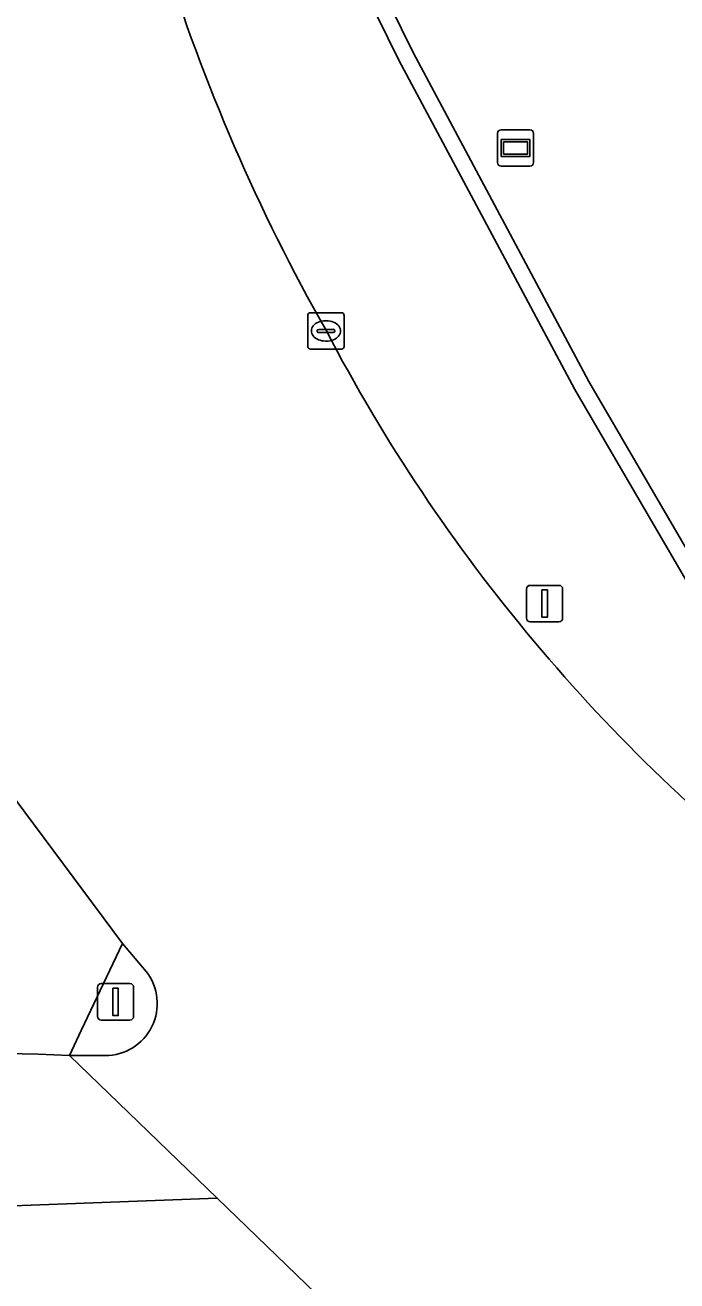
# Model space of a CAD drawing. Extents: x 161477 to 163040, y 383680 to 384871.
# Drawn here: x 162828.52 to 162846.42, y 384182.28 to 384216.77 of the extents above; entities that cross this region are included whole.
import ezdxf

# ---------------------------------------------------------------- set-up
doc = ezdxf.new("R2010")
doc.units = 0
for name, color, linetype in [('IMGEO_Berm_groen', 7, 'Continuous'), ('IMGEO_Berm_open', 7, 'Continuous'), ('IMGEO_Groenvoorziening', 7, 'Continuous'), ('IMGEO_Kolk', 7, 'Continuous'), ('IMGEO_Muur', 7, 'Continuous'), ('IMGEO_Rijbaan_lokaal_gesloten', 7, 'Continuous'), ('IMGEO_Rijbaan_regionaal_gesloten', 7, 'Continuous'), ('IMGEO_Verkeerseiland_open', 7, 'Continuous'), ('IMGEO_Verkeersregelinstallatiepaal', 7, 'Continuous'), ('IMGEO_Wegwijzer', 7, 'Continuous')]:
    doc.layers.add(name, color=color, linetype=linetype)

msp = doc.modelspace()

# ---------------------------------------------------------------- linework, layer by layer
at = {"layer": 'IMGEO_Berm_groen'}
msp.add_lwpolyline([(162829.741, 384188.466), (162830.066, 384189.152), (162831.198, 384191.544), (162828.226, 384195.547)], dxfattribs=at)
msp.add_arc((162826.44, 384112.876), 75.662, 87.49963, 97.96563, dxfattribs=at)
at = {"layer": 'IMGEO_Berm_open'}
for points in [[(162838.782, 384215.812), (162834.262, 384225.001), (162832.375, 384230.194), (162830.12, 384230.034), (162830.132, 384229.79)], [(162849.902, 384192.723), (162853.277, 384190.121), (162854.188, 384191.397), (162852.049, 384193.576), (162850.284, 384195.721), (162848.712, 384198.018), (162843.611, 384206.766), (162838.782, 384215.812)]]:
    msp.add_lwpolyline(points, dxfattribs=at)
for centre, radius, start, end in [((162882.705, 384234.397), 52.775, 185.0079, 209.5254), ((162878.979, 384230.396), 47.589, 207.5446, 232.338)]:
    msp.add_arc(centre, radius, start, end, dxfattribs=at)
at = {"layer": 'IMGEO_Groenvoorziening'}
msp.add_lwpolyline([(162832.896, 384229.924), (162834.663, 384225.185), (162839.172, 384216.017), (162843.998, 384206.978), (162849.089, 384198.246), (162850.636, 384195.986), (162852.377, 384193.871), (162854.035, 384192.137), (162856.104, 384190.401), (162856.341, 384190.248), (162861.144, 384202.523)], dxfattribs=at)
at = {"layer": 'IMGEO_Kolk'}
for p, q in [((162836.282, 384207.945), (162836.282, 384208.797)), ((162836.357, 384208.871), (162837.209, 384208.871)), ((162836.77, 384208.651), (162836.795, 384208.651)), ((162837.283, 384208.797), (162837.283, 384207.945)), ((162836.541, 384208.365), (162836.541, 384208.377)), ((162836.979, 384208.328), (162836.581, 384208.328)), ((162836.584, 384208.414), (162836.982, 384208.414)), ((162837.025, 384208.377), (162837.025, 384208.365)), ((162837.209, 384207.871), (162836.357, 384207.871)), ((162836.793, 384208.091), (162836.768, 384208.091))]:
    msp.add_line(p, q, dxfattribs=at)
for points in [[(162836.282, 384207.945), (162836.282, 384208.797)], [(162836.357, 384208.871), (162837.209, 384208.871)], [(162837.283, 384208.797), (162837.283, 384207.945)], [(162837.209, 384207.871), (162836.357, 384207.871)]]:
    msp.add_lwpolyline(points, dxfattribs=at)
for centre, radius, start, end in [((162836.359, 384208.795), 0.0765, 91.552, 178.448), ((162836.359, 384208.795), 0.0765, 91.552, 178.448), ((162837.207, 384208.795), 0.0765, 1.552, 88.448), ((162837.207, 384208.795), 0.0765, 1.552, 88.448), ((162836.581, 384208.374), 0.0403, 85.8775, 175.7526), ((162836.578, 384208.364), 0.0366, 178.938, 274.7102), ((162836.982, 384208.371), 0.043, 264.8664, 352.4533), ((162836.986, 384208.376), 0.0386, 1.7309, 96.639), ((162836.359, 384207.947), 0.0765, 181.552, 268.448), ((162836.359, 384207.947), 0.0765, 181.552, 268.448), ((162837.207, 384207.947), 0.0765, 271.552, 358.448), ((162837.207, 384207.947), 0.0765, 271.552, 358.448)]:
    msp.add_arc(centre, radius, start, end, dxfattribs=at)
for centre, major_axis, ratio, start_param, end_param in [((162836.769, 384208.371), (-0.387, 0.002), 0.722429, 4.712389, 7.853982), ((162836.794, 384208.371), (-0.39, 0.002), 0.717154, 1.570796, 4.712389)]:
    msp.add_ellipse(centre, major_axis=major_axis, ratio=ratio, start_param=start_param, end_param=end_param, dxfattribs=at)
at = {"layer": 'IMGEO_Muur'}
for points in [[(162832.375, 384230.194), (162834.262, 384225.001), (162838.782, 384215.812), (162843.611, 384206.766), (162848.712, 384198.018), (162850.284, 384195.721), (162852.049, 384193.576), (162854.188, 384191.397), (162855.839, 384190.049), (162858.095, 384188.596), (162860.852, 384187.373), (162861.422, 384187.183), (162864.936, 384186.244), (162866.956, 384185.718), (162873.333, 384185.888), (162878.492, 384187.139), (162881.892, 384188.674), (162889.662, 384192.97)], [(162885.919, 384191.336), (162881.653, 384189.045), (162878.362, 384187.56), (162873.278, 384186.324), (162866.957, 384186.159), (162865.32, 384186.597), (162865.103, 384186.655), (162864.716, 384186.759), (162861.586, 384187.596), (162861.008, 384187.786), (162858.428, 384188.937), (162858.246, 384189.018), (162856.341, 384190.248), (162856.104, 384190.401), (162854.035, 384192.137), (162852.377, 384193.871), (162850.636, 384195.986), (162849.089, 384198.246), (162843.998, 384206.978), (162839.172, 384216.017), (162834.663, 384225.185), (162832.896, 384229.924)]]:
    msp.add_lwpolyline(points, dxfattribs=at)
at = {"layer": 'IMGEO_Rijbaan_lokaal_gesloten'}
for points in [[(162833.796, 384184.545), (162829.741, 384188.466)], [(162675.719, 384136.324), (162712.879, 384147.672), (162738.69, 384156.795), (162766.949, 384166.808), (162790.535, 384176.153), (162811.896, 384183.719), (162833.796, 384184.545)]]:
    msp.add_lwpolyline(points, dxfattribs=at)
msp.add_lwpolyline([(162837.879, 384180.597), (162833.796, 384184.545), (162811.896, 384183.719), (162790.535, 384176.153), (162766.949, 384166.808), (162738.69, 384156.795), (162712.879, 384147.672), (162675.719, 384136.324), (162642.12, 384126.533), (162609.421, 384117.982), (162609.236, 384114.248), (162669.934, 384130.761), (162722.002, 384147.227), (162768.062, 384163.915), (162811.674, 384179.936)], close=True, dxfattribs=at)
msp.add_arc((162826.44, 384112.876), 75.662, 87.49963, 97.96563, dxfattribs=at)
at = {"layer": 'IMGEO_Rijbaan_regionaal_gesloten'}
for points in [[(162828.226, 384195.547), (162831.198, 384191.544), (162831.849, 384190.771)], [(162830.718, 384188.463), (162829.741, 384188.466), (162833.796, 384184.545), (162837.879, 384180.597), (162841.697, 384176.906)]]:
    msp.add_lwpolyline(points, dxfattribs=at)
for centre, radius, start, end in [((162882.705, 384234.397), 52.775, 185.0079, 209.5254), ((162878.979, 384230.396), 47.589, 207.5446, 232.338), ((162830.72, 384189.893), 1.43, 269.9383, 37.8488)]:
    msp.add_arc(centre, radius, start, end, dxfattribs=at)
at = {"layer": 'IMGEO_Verkeerseiland_open'}
msp.add_lwpolyline([(162831.849, 384190.771), (162831.198, 384191.544), (162830.066, 384189.152), (162829.741, 384188.466), (162830.718, 384188.463)], dxfattribs=at)
msp.add_arc((162830.72, 384189.893), 1.43, 269.9383, 37.8488, dxfattribs=at)
at = {"layer": 'IMGEO_Verkeersregelinstallatiepaal'}
for p, q in [((162842.39, 384201.381), (162843.18, 384201.381)), ((162843.18, 384201.381), (162842.39, 384201.381)), ((162842.29, 384200.481), (162842.29, 384201.281)), ((162842.29, 384201.281), (162842.29, 384200.481)), ((162843.28, 384201.281), (162843.28, 384200.481)), ((162843.28, 384200.481), (162843.28, 384201.281)), ((162843.18, 384200.381), (162842.39, 384200.381)), ((162842.39, 384200.381), (162843.18, 384200.381)), ((162830.512, 384189.54), (162830.512, 384190.34)), ((162830.512, 384190.34), (162830.512, 384189.54)), ((162830.612, 384190.44), (162831.402, 384190.44)), ((162831.402, 384190.44), (162830.612, 384190.44)), ((162831.502, 384190.34), (162831.502, 384189.54)), ((162831.502, 384189.54), (162831.502, 384190.34)), ((162831.402, 384189.44), (162830.612, 384189.44)), ((162830.612, 384189.44), (162831.402, 384189.44))]:
    msp.add_line(p, q, dxfattribs=at)
for points in [[(162842.71, 384201.256), (162842.86, 384201.256), (162842.86, 384200.506), (162842.71, 384200.506), (162842.71, 384201.256)], [(162830.932, 384190.315), (162831.082, 384190.315), (162831.082, 384189.565), (162830.932, 384189.565), (162830.932, 384190.315)]]:
    msp.add_lwpolyline(points, dxfattribs=at)
for centre, start, end in [((162842.39, 384201.281), 90, 180), ((162842.39, 384201.281), 90, 180), ((162843.18, 384201.281), 0, 90), ((162843.18, 384201.281), 360, 90), ((162842.39, 384200.481), 180, 270), ((162842.39, 384200.481), 180, 270), ((162843.18, 384200.481), 270, 0), ((162843.18, 384200.481), 270, 0), ((162830.612, 384190.34), 90, 180), ((162830.612, 384190.34), 90, 180), ((162831.402, 384190.34), 0, 90), ((162831.402, 384190.34), 360, 90), ((162830.612, 384189.54), 180, 270), ((162830.612, 384189.54), 180, 270), ((162831.402, 384189.54), 270, 0), ((162831.402, 384189.54), 270, 0)]:
    msp.add_arc(centre, 0.1, start, end, dxfattribs=at)
at = {"layer": 'IMGEO_Wegwijzer'}
for p, q in [((162841.492, 384212.997), (162841.492, 384213.797)), ((162841.492, 384213.797), (162841.492, 384212.997)), ((162841.592, 384213.897), (162842.382, 384213.897)), ((162842.382, 384213.897), (162841.592, 384213.897)), ((162842.482, 384213.797), (162842.482, 384212.997)), ((162842.482, 384212.997), (162842.482, 384213.797)), ((162842.382, 384212.897), (162841.592, 384212.897)), ((162841.592, 384212.897), (162842.382, 384212.897))]:
    msp.add_line(p, q, dxfattribs=at)
for points in [[(162841.593, 384213.629), (162842.381, 384213.629), (162842.381, 384213.165), (162841.593, 384213.165), (162841.593, 384213.629)], [(162841.658, 384213.564), (162841.658, 384213.23), (162842.316, 384213.23), (162842.316, 384213.564), (162841.658, 384213.564)]]:
    msp.add_lwpolyline(points, dxfattribs=at)
for centre, start, end in [((162841.592, 384213.797), 90, 180), ((162841.592, 384213.797), 90, 180), ((162842.382, 384213.797), 0, 90), ((162842.382, 384213.797), 360, 90), ((162841.592, 384212.997), 180, 270), ((162841.592, 384212.997), 180, 270), ((162842.382, 384212.997), 270, 0), ((162842.382, 384212.997), 270, 0)]:
    msp.add_arc(centre, 0.1, start, end, dxfattribs=at)

doc.saveas('drawing.dxf')
